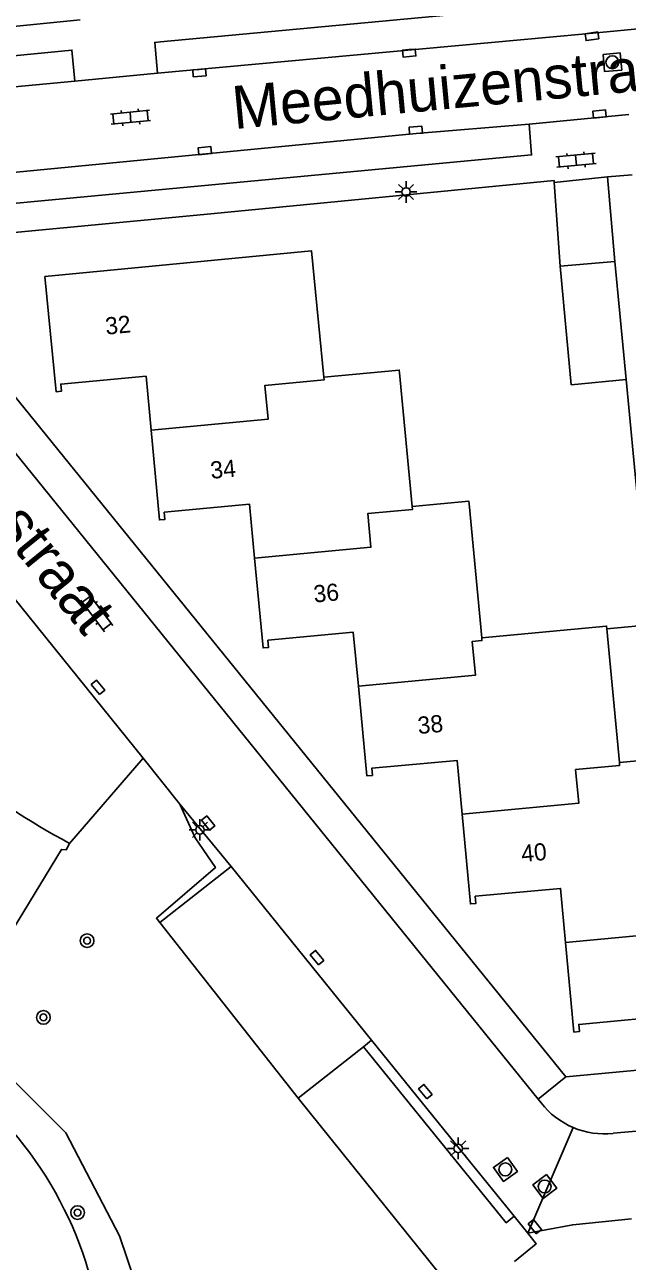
# Model space of a CAD drawing. Extents: x 124000 to 128010, y 398999 to 403000.
# Drawn here: x 127010.3 to 127045.5, y 400359.8 to 400431.8 of the extents above; entities that cross this region are included whole.
import ezdxf

# ---------------------------------------------------------------- set-up
doc = ezdxf.new("R2010")
doc.units = 0
for name, color, linetype in [('gg-afsc-faunaraster', 7, 'Continuous'), ('gg-afsc-muur', 7, 'Continuous'), ('gg-anno-huisnummerreeks BGT', 7, 'Continuous'), ('gg-anno-openbare ruimte label', 7, 'Continuous'), ('gg-bbg-bijgebouw', 7, 'Continuous'), ('gg-bbg-hoofdgebouw', 7, 'Continuous'), ('gg-bbg-luifel en loopbrug', 7, 'Continuous'), ('gg-bbg-tussenscheiding', 7, 'Continuous'), ('gg-knt-verharding', 7, 'Continuous'), ('gg-knt-verharding nz', 7, 'Continuous'), ('gg-kntw-bovenkant insteek waterloop', 7, 'Continuous'), ('gt-grn-groengrens', 7, 'Continuous'), ('gt-grn-weggrens', 7, 'Continuous'), ('gt-symb-boom', 7, 'Continuous'), ('gt-symb-klinker verharding', 7, 'Continuous'), ('gt-symb-kolk', 7, 'Continuous'), ('gt-symb-kolk center center', 7, 'Continuous'), ('gt-symb-lichtmast', 7, 'Continuous'), ('gt-symb-rioolschacht', 7, 'Continuous')]:
    doc.layers.add(name, color=color, linetype=linetype)

# ---------------------------------------------------------------- blocks, each defined once
blk = doc.blocks.new('gt0-KOLK')
at = {"layer": 'gt-symb-kolk'}
blk.add_lwpolyline([(0, 0), (0.375, 0), (0.375, 0.4), (-0.375, 0.4), (-0.375, 0), (0, 0)], dxfattribs=at)
blk = doc.blocks.new('gt0-RS')
at = {"layer": 'gt-symb-rioolschacht'}
blk.add_lwpolyline([(-0.5, -0.5), (0.5, -0.5), (0.5, 0.5), (-0.5, 0.5)], close=True, dxfattribs=at)
blk.add_circle((0, 0), 0.375, dxfattribs=at)
blk = doc.blocks.new('gt0-LMAST')
at = {"layer": 'gt-symb-lichtmast'}
for p, q in [((-0.182, 0.173), (-0.447, 0.438)), ((-0.005, 0.246), (-0.005, 0.621)), ((0.172, 0.173), (0.437, 0.438)), ((-0.255, -0.004), (-0.63, -0.004)), ((-0.182, -0.181), (-0.447, -0.446)), ((-0.005, -0.254), (-0.005, -0.629)), ((0.437, -0.446), (0.172, -0.181)), ((0.245, -0.004), (0.62, -0.004))]:
    blk.add_line(p, q, dxfattribs=at)
blk.add_circle((-0.005, -0.004), 0.25, dxfattribs=at)
blk = doc.blocks.new('gt0-KL1')
at = {"layer": 'gt-symb-klinker verharding'}
for p, q in [((-1.15, 0.3), (1.15, 0.3)), ((-1, -0.3), (-1, 0.3)), ((-0.5, 0.3), (-0.5, 0.45)), ((0, -0.3), (0, 0.3)), ((0.5, 0.3), (0.5, 0.45)), ((1, -0.3), (1, 0.3)), ((-1.15, -0.3), (1.15, -0.3)), ((-0.5, -0.45), (-0.5, -0.3)), ((0.5, -0.45), (0.5, -0.3))]:
    blk.add_line(p, q, dxfattribs=at)
blk = doc.blocks.new('gt0-BOOM')
at = {"layer": 'gt-symb-boom'}
for radius in [0.4, 0.2]:
    blk.add_circle((0, 0), radius, dxfattribs=at)
blk = doc.blocks.new('gt0-KOLKCC')
at = {"layer": 'gt-symb-kolk center center'}
blk.add_lwpolyline([(-0.375, 0.2), (0.375, 0.2), (0.375, -0.2), (-0.375, -0.2)], close=True, dxfattribs=at)

msp = doc.modelspace()

# ---------------------------------------------------------------- linework, layer by layer
at = {"layer": 'gg-afsc-faunaraster'}
for p, q in [((127017.237, 400389.087), (127012.954, 400384.121)), ((127019.375, 400386.406), (127017.237, 400389.087)), ((127026.282, 400369.267), (127018.217, 400379.503)), ((127035.808, 400357.433), (127026.282, 400369.267))]:
    msp.add_line(p, q, dxfattribs=at)
msp.add_lwpolyline([(127018.217, 400379.503), (127018.014, 400379.76), (127021.449, 400382.706), (127020.266, 400384.45), (127019.375, 400386.406)], dxfattribs=at)
at = {"layer": 'gg-afsc-muur'}
for p, q in [((127003.1, 400431.075), (127013.559, 400432.105)), ((127041.199, 400422.634), (127041.543, 400417.753)), ((127045.395, 400411.147), (127046.753, 400396.849))]:
    msp.add_line(p, q, dxfattribs=at)
msp.add_lwpolyline([(127020.771, 400420.773), (127041.191, 400422.748), (127041.199, 400422.634)], dxfattribs=at)
at = {"layer": 'gg-bbg-bijgebouw'}
for p, q in [((127041.543, 400417.753), (127044.741, 400418.036)), ((127044.741, 400418.036), (127045.395, 400411.147))]:
    msp.add_line(p, q, dxfattribs=at)
msp.add_lwpolyline([(127045.395, 400411.147), (127042.199, 400410.844), (127041.543, 400417.753)], dxfattribs=at)
at = {"layer": 'gg-bbg-hoofdgebouw'}
for p, q in [((127032.927, 400403.747), (127032.183, 400411.545)), ((127036.975, 400396.1), (127036.244, 400403.899)), ((127044.999, 400388.823), (127044.27, 400396.622)), ((127049.046, 400389.201), (127044.999, 400388.823))]:
    msp.add_line(p, q, dxfattribs=at)
for points in [[(127027.773, 400411.284), (127027.062, 400418.652), (127011.514, 400417.15), (127012.161, 400410.435), (127012.479, 400410.465), (127012.44, 400410.883), (127017.413, 400411.342), (127017.704, 400408.196)], [(127032.183, 400411.545), (127032.168, 400411.704), (127027.773, 400411.284)], [(127017.704, 400408.196), (127018.188, 400402.968), (127018.507, 400402.997), (127018.468, 400403.414), (127023.441, 400403.881), (127023.736, 400400.735)], [(127036.244, 400403.899), (127036.229, 400404.058), (127032.927, 400403.747)], [(127023.736, 400400.735), (127024.227, 400395.508), (127024.551, 400395.536), (127024.513, 400395.953), (127029.486, 400396.423), (127029.784, 400393.277)], [(127044.27, 400396.622), (127044.255, 400396.781), (127036.975, 400396.1)], [(127029.784, 400393.277), (127030.28, 400388.05), (127030.6, 400388.078), (127030.563, 400388.495), (127035.536, 400388.956), (127035.828, 400385.818)], [(127035.828, 400385.818), (127036.314, 400380.591), (127036.635, 400380.619), (127036.597, 400381.036), (127041.571, 400381.497), (127041.863, 400378.349)], [(127012.954, 400384.121), (127012.76, 400383.75), (127012.473, 400383.767), (127009.026, 400378.074)], [(127041.863, 400378.349), (127042.349, 400373.122), (127042.671, 400373.152), (127042.632, 400373.57), (127054.963, 400374.731), (127054.331, 400381.506)]]:
    msp.add_lwpolyline(points, dxfattribs=at)
msp.add_arc((127029.141, 400415.122), 34.973, 229.23005, 242.42907, dxfattribs=at)
at = {"layer": 'gg-bbg-luifel en loopbrug'}
msp.add_line((127044.27, 400396.622), (127046.753, 400396.849), dxfattribs=at)
at = {"layer": 'gg-bbg-tussenscheiding'}
for points in [[(127027.773, 400411.284), (127027.788, 400411.132), (127024.336, 400410.807), (127024.521, 400408.837), (127017.704, 400408.196)], [(127032.927, 400403.747), (127032.942, 400403.586), (127030.33, 400403.339), (127030.516, 400401.377), (127023.736, 400400.735)], [(127036.975, 400396.1), (127036.99, 400395.939), (127036.42, 400395.886), (127036.604, 400393.916), (127029.784, 400393.277)], [(127044.999, 400388.823), (127045.014, 400388.663), (127042.45, 400388.423), (127042.634, 400386.455), (127035.828, 400385.818)], [(127054.331, 400381.506), (127048.489, 400380.957), (127048.674, 400378.989), (127041.863, 400378.349)]]:
    msp.add_lwpolyline(points, dxfattribs=at)
at = {"layer": 'gg-knt-verharding'}
for p, q in [((127018.082, 400429.014), (127013.25, 400428.548)), ((127045.545, 400426.591), (127039.747, 400426.038)), ((127041.199, 400422.634), (127044.305, 400422.963)), ((127044.305, 400422.963), (127045.738, 400423.087)), ((127044.305, 400422.963), (127044.741, 400418.036)), ((127020.771, 400420.773), (127008.341, 400419.586)), ((127004.648, 400416.473), (127041.875, 400370.504)), ((127004.139, 400413.842), (127040.273, 400369.205)), ((127017.237, 400389.087), (127000.78, 400409.419)), ((127019.375, 400386.406), (127022.369, 400382.775)), ((127018.217, 400379.503), (127022.369, 400382.775)), ((127026.282, 400369.267), (127030.091, 400372.268)), ((127030.091, 400372.268), (127030.56, 400372.643)), ((127030.56, 400372.643), (127036.092, 400365.817)), ((127041.875, 400370.504), (127048.946, 400371.182)), ((127040.273, 400369.205), (127040.444, 400368.994)), ((127044.632, 400367.221), (127049.009, 400367.611)), ((127036.092, 400365.817), (127038.87, 400362.39)), ((127038.87, 400362.39), (127039.671, 400361.402))]:
    msp.add_line(p, q, dxfattribs=at)
for points in [[(127018.252, 400430.825), (127090.032, 400437.532), (127090.218, 400435.79)], [(127018.252, 400430.825), (127017.916, 400430.795), (127018.082, 400429.014)], [(127013.25, 400428.548), (127013.089, 400430.348), (127007.278, 400429.777)], [(127039.747, 400426.038), (127039.883, 400424.239), (127008.18, 400421.27)], [(127045.7, 400362.241), (127042.286, 400361.895), (127039.671, 400361.402)], [(127038.892, 400359.761), (127040.156, 400360.788), (127039.671, 400361.402)]]:
    msp.add_lwpolyline(points, dxfattribs=at)
for centre, radius, start, end in [((127044.11, 400371.821), 4.629, 217.63649, 247.05393), ((127044.11, 400371.817), 4.626, 247.03671, 276.48253)]:
    msp.add_arc(centre, radius, start, end, dxfattribs=at)
at = {"layer": 'gg-knt-verharding nz'}
for p, q in [((127043.048, 400431.305), (127090.218, 400435.79)), ((127018.082, 400429.014), (127043.048, 400431.305)), ((127013.25, 400428.548), (127007.488, 400428.004)), ((127030.56, 400372.643), (127022.369, 400382.775))]:
    msp.add_line(p, q, dxfattribs=at)
msp.add_lwpolyline([(127039.747, 400426.038), (127033.147, 400425.484), (127008.03, 400423.07)], dxfattribs=at)
at = {"layer": 'gg-kntw-bovenkant insteek waterloop'}
msp.add_arc((126992.867, 400352.966), 22.082, 10.50135, 56.68245, dxfattribs=at)
at = {"layer": 'gt-grn-groengrens'}
for points in [[(127022.026, 400351.83), (127021.191, 400352.23), (127017.742, 400355.679), (127015.851, 400361.241), (127012.736, 400367.249), (127009.287, 400370.697), (127006.03, 400373.126)], [(127030.091, 400372.268), (127038.404, 400362.011), (127038.87, 400362.39)]]:
    msp.add_lwpolyline(points, dxfattribs=at)
at = {"layer": 'gt-grn-weggrens'}
for p, q in [((127040.273, 400369.205), (127041.875, 400370.504)), ((127039.671, 400361.402), (127042.305, 400367.558))]:
    msp.add_line(p, q, dxfattribs=at)

# ---------------------------------------------------------------- block references
at = {"layer": 'gt-symb-boom'}
for p in [(127013.973, 400378.449), (127011.427, 400373.98), (127013.416, 400362.6)]:
    msp.add_blockref('gt0-BOOM', p, dxfattribs=at)
at = {"layer": 'gt-symb-klinker verharding'}
for p, rotation in [((127016.501, 400426.434), 5.391463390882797), ((127042.475, 400423.93), 5.391463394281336), ((127014.531, 400397.552), -52.843625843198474)]:
    msp.add_blockref('gt0-KL1', p, dxfattribs=dict(at, rotation=rotation))
at = {"layer": 'gt-symb-kolk'}
for p, rotation in [((127043.372, 400431.353), -171.5457382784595), ((127032.729, 400430.379), -174.60853661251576), ((127020.5, 400429.225), -175.0079188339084), ((127043.861, 400426.425), 5.625060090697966), ((127033.147, 400425.484), 4.820766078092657), ((127020.85, 400424.292), 5.510976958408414)]:
    msp.add_blockref('gt0-KOLK', p, dxfattribs=dict(at, rotation=rotation))
at = {"layer": 'gt-symb-kolk center center'}
for p, rotation in [((127014.608, 400393.209), 129.0355128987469), ((127021.025, 400385.3), 129.03551289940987), ((127027.372, 400377.461), 129.0355128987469), ((127033.688, 400369.656), 129.03551289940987), ((127040.078, 400361.773), 129.03551289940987)]:
    msp.add_blockref('gt0-KOLKCC', p, dxfattribs=dict(at, rotation=rotation))
at = {"layer": 'gt-symb-lichtmast'}
for p in [(127032.569, 400422.086), (127020.556, 400384.915), (127035.604, 400366.348)]:
    msp.add_blockref('gt0-LMAST', p, dxfattribs=at)
at = {"layer": 'gt-symb-rioolschacht'}
for p, rotation in [((127044.592, 400429.643), -84.77963836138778), ((127038.356, 400365.118), -144.40236850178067), ((127040.649, 400364.122), -142.88931702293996)]:
    msp.add_blockref('gt0-RS', p, dxfattribs=dict(at, rotation=rotation))

# ---------------------------------------------------------------- texts
at = {"layer": 'gg-anno-huisnummerreeks BGT'}
for s, rotation, p in [('32', 5.5, (127015.079, 400413.762)), ('34', 5.3, (127021.203, 400405.362)), ('36', 5.4, (127027.217, 400398.149)), ('38', 5.4, (127033.286, 400390.488)), ('40', 5.3, (127039.324, 400383.023))]:
    msp.add_text(s, height=1, rotation=rotation, dxfattribs=at).set_placement(p)
at = {"layer": 'gg-anno-openbare ruimte label'}
for s, rotation, p in [('Meedhuizenstraat', 5.4, (127022.549, 400425.743)), ('Marlestraat', 309, (127003.314, 400409.118))]:
    msp.add_text(s, height=2.5, rotation=rotation, dxfattribs=at).set_placement(p)

doc.saveas('drawing.dxf')
